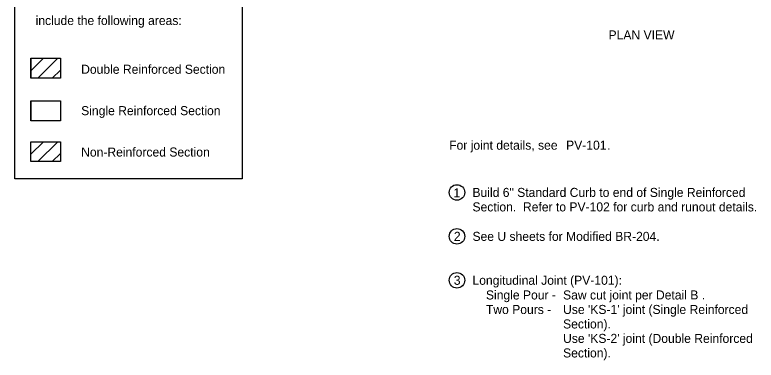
# Model space of a CAD drawing. Extents: x 9234 to 81668, y 5635 to 15999.
# Drawn here: x 21663 to 23174, y 11622 to 12326 of the extents above; entities that cross this region are included whole.
import ezdxf

# ---------------------------------------------------------------- set-up
doc = ezdxf.new("R2010")
doc.units = 0
for name, color, linetype in [('PS_BOLT', 7, 'Continuous'), ('PS_DIM', 7, 'Continuous'), ('TC_PCCPavement', 7, 'Continuous')]:
    doc.layers.add(name, color=color, linetype=linetype)

msp = doc.modelspace()

# ---------------------------------------------------------------- linework, layer by layer
at = {"layer": 'PS_DIM'}
for p, q in [((21696, 12237.2), (21756, 12237.2)), ((21696, 12237.2), (21696, 12196.5)), ((21696, 12211.4), (21721.8, 12237.2)), ((21710.3, 12196.5), (21751, 12237.2)), ((21756, 12237.2), (21756, 12196.5)), ((21739.5, 12196.5), (21756, 12213)), ((21756, 12196.5), (21696, 12196.5)), ((21696, 12150.7), (21756, 12150.7)), ((21696, 12150.7), (21696, 12110)), ((21756, 12150.7), (21756, 12110)), ((21756, 12110), (21696, 12110)), ((21696, 12041.5), (21721.8, 12067.3)), ((21710.3, 12026.6), (21751, 12067.3)), ((21739.5, 12026.6), (21756, 12043.1))]:
    msp.add_line(p, q, dxfattribs=at)
for points in [[(21663.1, 12373.8), (22126.6, 12373.8), (22126.6, 11991.7), (21663.1, 11991.7)], [(21696, 12067.3), (21756, 12067.3), (21756, 12026.6), (21696, 12026.6)]]:
    msp.add_lwpolyline(points, close=True, dxfattribs=at)
for centre in [(22564.5, 11963.8), (22564.5, 11874.3), (22564.5, 11784.7)]:
    msp.add_circle(centre, 15.8, dxfattribs=at)
at = {"layer": 'TC_PCCPavement'}
for p, q in [((21696, 12237.2), (21756, 12237.2)), ((21696, 12196.5), (21696, 12237.2)), ((21756, 12237.2), (21756, 12196.5)), ((21756, 12196.5), (21696, 12196.5)), ((21696, 12150.7), (21756, 12150.7)), ((21696, 12110), (21696, 12150.7)), ((21756, 12150.7), (21756, 12110)), ((21756, 12110), (21696, 12110))]:
    msp.add_line(p, q, dxfattribs=at)

# ---------------------------------------------------------------- texts
at = {"layer": 'PS_BOLT'}
for s, height, p in [('include the following areas:', 18.466, (21705.5, 12305.1)), ('PLAN VIEW', 18.47, (22873.5, 12275.6)), ('Double Reinforced Section', 18.466, (21798.3, 12205.7)), ('Single Reinforced Section', 18.466, (21798.3, 12121.3)), ('For joint details, see ', 18.466, (22548.6, 12050.9)), ('PV-101', 18.47, (22787, 12050.9)), ('Non-Reinforced Section', 18.466, (21798.3, 12036.9)), ('.', 18.5, (22870.7, 12050.9)), ('1', 18.5, (22557.2, 11953.6)), ('Build 6" Standard Curb to end of Single Reinforced ', 18.466, (22596.1, 11954.6)), ('Section.  Refer to PV-102 for curb and runout details.', 18.466, (22596.1, 11925.1)), ('2', 18.5, (22558.2, 11865)), ('See U sheets for Modified BR-204.', 18.466, (22596.1, 11865)), ('3', 18.5, (22558, 11775.5)), ('Longitudinal Joint (PV-101):', 18.466, (22596.1, 11775.5)), ('    Single Pour -', 18.466, (22596.1, 11745.6)), ('Saw cut joint per Detail B .', 18.466, (22780.8, 11745.6)), ('    Two Pours -  ', 18.466, (22596.1, 11716)), ("Use 'KS-1' joint (Single Reinforced ", 18.466, (22780.8, 11716)), ('Section).', 18.47, (22780.8, 11686.5)), ("Use 'KS-2' joint (Double Reinforced ", 18.466, (22780.8, 11657)), ('Section).', 18.47, (22780.8, 11627.4))]:
    msp.add_text(s, height=height, dxfattribs=at).set_placement(p)

doc.saveas('drawing.dxf')
